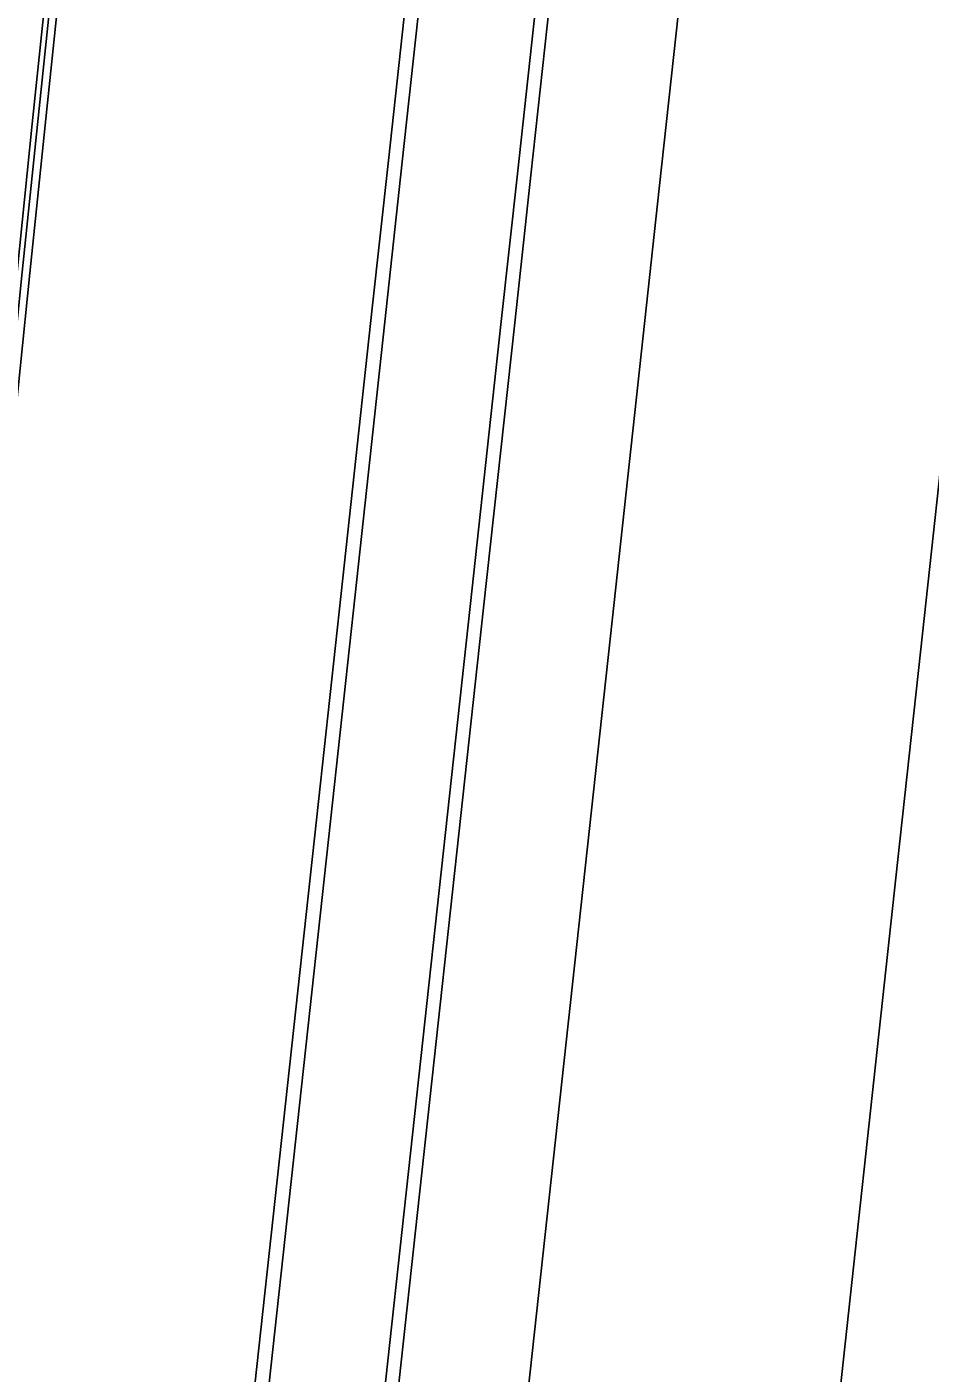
# Model space of a CAD drawing. Extents: x 1797478 to 1804836, y 246529 to 250952.
# Drawn here: x 1797771.5 to 1797806.5, y 248228.7 to 248280.8 of the extents above; entities that cross this region are included whole.
import ezdxf

# ---------------------------------------------------------------- set-up
doc = ezdxf.new("R2010")
doc.units = 0
for name, color, linetype in [('1', 7, 'Continuous'), ('DRAINAGE', 7, 'Continuous'), ('EDPV-LINE', 7, 'Continuous'), ('SHDR-UPAV', 7, 'Continuous')]:
    doc.layers.add(name, color=color, linetype=linetype)

msp = doc.modelspace()

# ---------------------------------------------------------------- linework, layer by layer
for points in [[(1797747.274, 248030.551), (1797749.512, 248053.169), (1797751.689, 248075.172), (1797751.974, 248078.048), (1797752.156, 248079.885), (1797754.436, 248102.926), (1797754.804, 248106.648), (1797756.897, 248127.805), (1797759.359, 248152.683), (1797760.847, 248167.72), (1797761.821, 248177.562), (1797764.282, 248202.44), (1797766.744, 248227.319), (1797769.212, 248252.196), (1797770.024, 248260.265), (1797771.151, 248271.339), (1797771.74, 248277.066), (1797774.34, 248301.929), (1797777.013, 248326.784), (1797779.758, 248351.632), (1797782.575, 248376.471), (1797785.464, 248401.302), (1797788.425, 248426.125), (1797791.459, 248450.939)], [(1797747.473, 248030.532), (1797749.711, 248053.149), (1797751.888, 248075.152), (1797752.173, 248078.028), (1797752.355, 248079.865), (1797754.635, 248102.906), (1797755.003, 248106.628), (1797757.096, 248127.785), (1797759.558, 248152.663), (1797761.046, 248167.7), (1797762.02, 248177.542), (1797764.481, 248202.42), (1797766.943, 248227.299), (1797769.411, 248252.176), (1797770.223, 248260.245), (1797771.35, 248271.319), (1797771.939, 248277.046), (1797774.539, 248301.908), (1797777.212, 248326.763), (1797779.956, 248351.61), (1797782.773, 248376.448), (1797785.662, 248401.279), (1797788.624, 248426.101), (1797791.657, 248450.914)], [(1797747.772, 248030.502), (1797750.01, 248053.12), (1797752.187, 248075.122), (1797752.471, 248077.998), (1797752.653, 248079.835), (1797754.933, 248102.877), (1797755.301, 248106.599), (1797757.395, 248127.755), (1797759.856, 248152.634), (1797761.344, 248167.67), (1797762.318, 248177.512), (1797764.78, 248202.391), (1797767.242, 248227.269), (1797769.709, 248252.146), (1797770.522, 248260.214), (1797771.649, 248271.288), (1797772.237, 248277.015), (1797774.837, 248301.876), (1797777.51, 248326.73), (1797780.254, 248351.576), (1797783.071, 248376.414), (1797785.96, 248401.244), (1797788.921, 248426.065), (1797791.955, 248450.877)], [(1797759.422, 248029.349), (1797761.66, 248051.967), (1797763.837, 248073.97), (1797764.122, 248076.846), (1797764.304, 248078.682), (1797766.584, 248101.724), (1797766.96, 248105.445), (1797769.265, 248126.581), (1797771.976, 248151.435), (1797773.615, 248166.456), (1797774.687, 248176.288), (1797777.398, 248201.142), (1797780.11, 248225.996), (1797782.819, 248250.833), (1797783.697, 248258.882), (1797784.902, 248269.931), (1797785.525, 248275.645), (1797788.231, 248300.456), (1797790.938, 248325.267), (1797793.644, 248350.077), (1797796.351, 248374.889), (1797799.057, 248399.701), (1797801.764, 248424.514), (1797804.472, 248449.328)], [(1797764.419, 248028.855), (1797766.657, 248051.473), (1797768.834, 248073.475), (1797769.118, 248076.351), (1797769.3, 248078.188), (1797771.58, 248101.23), (1797771.956, 248104.951), (1797774.262, 248126.086), (1797776.973, 248150.94), (1797778.611, 248165.962), (1797779.684, 248175.794), (1797782.395, 248200.648), (1797785.106, 248225.502), (1797787.815, 248250.332), (1797788.692, 248258.377), (1797789.896, 248269.419), (1797790.519, 248275.13), (1797793.224, 248299.927), (1797795.929, 248324.723), (1797798.634, 248349.519), (1797801.339, 248374.316), (1797804.044, 248399.113), (1797806.749, 248423.912), (1797809.454, 248448.712)], [(1797764.937, 248028.804), (1797767.175, 248051.421), (1797769.352, 248073.424), (1797769.637, 248076.3), (1797769.818, 248078.137), (1797772.098, 248101.178), (1797772.474, 248104.899), (1797774.78, 248126.035), (1797777.491, 248150.889), (1797779.13, 248165.911), (1797780.202, 248175.743), (1797782.913, 248200.597), (1797785.624, 248225.45), (1797788.333, 248250.28), (1797789.21, 248258.324), (1797790.415, 248269.366), (1797791.037, 248275.076), (1797793.742, 248299.872), (1797796.447, 248324.666), (1797799.151, 248349.461), (1797801.856, 248374.256), (1797804.561, 248399.052), (1797807.266, 248423.849), (1797809.971, 248448.648)], [(1797772.151, 248050.929), (1797774.328, 248072.932), (1797774.612, 248075.808), (1797774.794, 248077.644), (1797777.074, 248100.686), (1797777.45, 248104.407), (1797779.756, 248125.543), (1797782.467, 248150.397), (1797784.105, 248165.418), (1797785.178, 248175.25), (1797787.889, 248200.104), (1797790.6, 248224.958), (1797793.308, 248249.782), (1797794.185, 248257.821), (1797795.389, 248268.856), (1797796.011, 248274.564), (1797798.714, 248299.344), (1797801.417, 248324.125), (1797804.12, 248348.905), (1797806.823, 248373.685), (1797809.527, 248398.467), (1797812.23, 248423.25), (1797814.934, 248448.034)], [(1797772.151, 248050.929), (1797774.328, 248072.932), (1797774.612, 248075.808), (1797774.794, 248077.644), (1797777.074, 248100.686), (1797777.45, 248104.407), (1797779.756, 248125.543), (1797782.467, 248150.397), (1797784.105, 248165.418), (1797785.178, 248175.25), (1797787.889, 248200.104), (1797790.6, 248224.958), (1797793.308, 248249.782), (1797794.185, 248257.821), (1797795.389, 248268.856), (1797796.011, 248274.564), (1797798.714, 248299.344), (1797801.417, 248324.125), (1797804.12, 248348.905), (1797806.823, 248373.685), (1797809.527, 248398.467), (1797812.23, 248423.25), (1797814.934, 248448.034)], [(1797772.151, 248050.929), (1797774.328, 248072.932), (1797774.612, 248075.808), (1797774.794, 248077.644), (1797777.074, 248100.686), (1797777.45, 248104.407), (1797779.756, 248125.543), (1797782.467, 248150.397), (1797784.105, 248165.418), (1797785.178, 248175.25), (1797787.889, 248200.104), (1797790.6, 248224.958), (1797793.308, 248249.782), (1797794.185, 248257.821), (1797795.389, 248268.856), (1797796.011, 248274.564), (1797798.714, 248299.344), (1797801.417, 248324.125), (1797804.12, 248348.905), (1797806.823, 248373.685), (1797809.527, 248398.467), (1797812.23, 248423.25), (1797814.934, 248448.034)], [(1797772.151, 248050.929), (1797774.328, 248072.932), (1797774.612, 248075.808), (1797774.794, 248077.644), (1797777.074, 248100.686), (1797777.45, 248104.407), (1797779.756, 248125.543), (1797782.467, 248150.397), (1797784.105, 248165.418), (1797785.178, 248175.25), (1797787.889, 248200.104), (1797790.6, 248224.958), (1797793.308, 248249.782), (1797794.185, 248257.821), (1797795.389, 248268.856), (1797796.011, 248274.564), (1797798.714, 248299.344), (1797801.417, 248324.125), (1797804.12, 248348.905), (1797806.823, 248373.685), (1797809.527, 248398.467), (1797812.23, 248423.25), (1797814.934, 248448.034)], [(1797772.151, 248050.929), (1797774.328, 248072.932), (1797774.612, 248075.808), (1797774.794, 248077.644), (1797777.074, 248100.686), (1797777.45, 248104.407), (1797779.756, 248125.543), (1797782.467, 248150.397), (1797784.105, 248165.418), (1797785.178, 248175.25), (1797787.889, 248200.104), (1797790.6, 248224.958), (1797793.308, 248249.782), (1797794.185, 248257.821), (1797795.389, 248268.856), (1797796.011, 248274.564), (1797798.714, 248299.344), (1797801.417, 248324.125), (1797804.12, 248348.905), (1797806.823, 248373.685), (1797809.527, 248398.467), (1797812.23, 248423.25), (1797814.934, 248448.034)], [(1797784.092, 248049.747), (1797786.269, 248071.75), (1797786.554, 248074.626), (1797786.736, 248076.463), (1797789.016, 248099.504), (1797789.392, 248103.225), (1797791.698, 248124.361), (1797794.409, 248149.215), (1797796.048, 248164.237), (1797797.12, 248174.069), (1797799.831, 248198.923), (1797802.542, 248223.776), (1797805.249, 248248.586), (1797806.124, 248256.614), (1797807.326, 248267.634), (1797807.948, 248273.333), (1797810.647, 248298.079), (1797813.347, 248322.824), (1797816.046, 248347.57), (1797818.745, 248372.316), (1797821.445, 248397.063), (1797824.144, 248421.811), (1797826.844, 248446.56)], [(1797784.092, 248049.747), (1797786.269, 248071.75), (1797786.554, 248074.626), (1797786.736, 248076.463), (1797789.016, 248099.504), (1797789.392, 248103.225), (1797791.698, 248124.361), (1797794.409, 248149.215), (1797796.048, 248164.237), (1797797.12, 248174.069), (1797799.831, 248198.923), (1797802.542, 248223.776), (1797805.249, 248248.586), (1797806.124, 248256.614), (1797807.326, 248267.634), (1797807.948, 248273.333), (1797810.647, 248298.079), (1797813.347, 248322.824), (1797816.046, 248347.57), (1797818.745, 248372.316), (1797821.445, 248397.063), (1797824.144, 248421.811), (1797826.844, 248446.56)], [(1797784.092, 248049.747), (1797786.269, 248071.75), (1797786.554, 248074.626), (1797786.736, 248076.463), (1797789.016, 248099.504), (1797789.392, 248103.225), (1797791.698, 248124.361), (1797794.409, 248149.215), (1797796.048, 248164.237), (1797797.12, 248174.069), (1797799.831, 248198.923), (1797802.542, 248223.776), (1797805.249, 248248.586), (1797806.124, 248256.614), (1797807.326, 248267.634), (1797807.948, 248273.333), (1797810.647, 248298.079), (1797813.347, 248322.824), (1797816.046, 248347.57), (1797818.745, 248372.316), (1797821.445, 248397.063), (1797824.144, 248421.811), (1797826.844, 248446.56)], [(1797784.092, 248049.747), (1797786.269, 248071.75), (1797786.554, 248074.626), (1797786.736, 248076.463), (1797789.016, 248099.504), (1797789.392, 248103.225), (1797791.698, 248124.361), (1797794.409, 248149.215), (1797796.048, 248164.237), (1797797.12, 248174.069), (1797799.831, 248198.923), (1797802.542, 248223.776), (1797805.249, 248248.586), (1797806.124, 248256.614), (1797807.326, 248267.634), (1797807.948, 248273.333), (1797810.647, 248298.079), (1797813.347, 248322.824), (1797816.046, 248347.57), (1797818.745, 248372.316), (1797821.445, 248397.063), (1797824.144, 248421.811), (1797826.844, 248446.56)]]:
    msp.add_lwpolyline(points)
at = {"layer": '1'}
msp.add_lwpolyline([(1797784.092, 248049.747), (1797786.269, 248071.75), (1797786.554, 248074.626), (1797786.736, 248076.463), (1797789.016, 248099.504), (1797789.392, 248103.225), (1797791.698, 248124.361), (1797794.409, 248149.215), (1797796.048, 248164.237), (1797797.12, 248174.069), (1797799.831, 248198.923), (1797802.542, 248223.776), (1797805.249, 248248.586), (1797806.124, 248256.614), (1797807.326, 248267.634), (1797807.948, 248273.333), (1797810.647, 248298.079), (1797813.347, 248322.824), (1797816.046, 248347.57), (1797818.745, 248372.316), (1797821.445, 248397.063), (1797824.144, 248421.811), (1797826.844, 248446.56)], dxfattribs=at)
at = {"layer": 'DRAINAGE'}
msp.add_lwpolyline([(1797747.772, 248030.502), (1797750.01, 248053.12), (1797752.187, 248075.122), (1797752.471, 248077.998), (1797752.653, 248079.835), (1797754.933, 248102.877), (1797755.301, 248106.599), (1797757.395, 248127.755), (1797759.856, 248152.634), (1797761.344, 248167.67), (1797762.318, 248177.512), (1797764.78, 248202.391), (1797767.242, 248227.269), (1797769.709, 248252.146), (1797770.522, 248260.214), (1797771.649, 248271.288), (1797772.237, 248277.015), (1797774.837, 248301.876), (1797777.51, 248326.73), (1797780.254, 248351.576), (1797783.071, 248376.414), (1797785.96, 248401.244), (1797788.921, 248426.065), (1797791.955, 248450.877)], dxfattribs=at)
at = {"layer": 'EDPV-LINE'}
for points in [[(1797747.772, 248030.502), (1797750.01, 248053.12), (1797752.187, 248075.122), (1797752.471, 248077.998), (1797752.653, 248079.835), (1797754.933, 248102.877), (1797755.301, 248106.599), (1797757.395, 248127.755), (1797759.856, 248152.634), (1797761.344, 248167.67), (1797762.318, 248177.512), (1797764.78, 248202.391), (1797767.242, 248227.269), (1797769.709, 248252.146), (1797770.522, 248260.214), (1797771.649, 248271.288), (1797772.237, 248277.015), (1797774.837, 248301.876), (1797777.51, 248326.73), (1797780.254, 248351.576), (1797783.071, 248376.414), (1797785.96, 248401.244), (1797788.921, 248426.065), (1797791.955, 248450.877)], [(1797772.151, 248050.929), (1797774.328, 248072.932), (1797774.612, 248075.808), (1797774.794, 248077.644), (1797777.074, 248100.686), (1797777.45, 248104.407), (1797779.756, 248125.543), (1797782.467, 248150.397), (1797784.105, 248165.418), (1797785.178, 248175.25), (1797787.889, 248200.104), (1797790.6, 248224.958), (1797793.308, 248249.782), (1797794.185, 248257.821), (1797795.389, 248268.856), (1797796.011, 248274.564), (1797798.714, 248299.344), (1797801.417, 248324.125), (1797804.12, 248348.905), (1797806.823, 248373.685), (1797809.527, 248398.467), (1797812.23, 248423.25), (1797814.934, 248448.034)]]:
    msp.add_lwpolyline(points, dxfattribs=at)
at = {"layer": 'SHDR-UPAV'}
msp.add_lwpolyline([(1797759.961, 248029.296), (1797762.199, 248051.914), (1797764.376, 248073.916), (1797764.661, 248076.792), (1797764.843, 248078.629), (1797767.123, 248101.671), (1797767.499, 248105.392), (1797769.804, 248126.527), (1797772.515, 248151.381), (1797774.154, 248166.403), (1797775.226, 248176.235), (1797777.938, 248201.089), (1797780.649, 248225.943), (1797783.358, 248250.779), (1797784.236, 248258.827), (1797785.441, 248269.876), (1797786.064, 248275.589), (1797788.77, 248300.399), (1797791.476, 248325.208), (1797794.182, 248350.017), (1797796.889, 248374.827), (1797799.595, 248399.637), (1797802.302, 248424.449), (1797805.009, 248449.262)], dxfattribs=at)
msp.add_lwpolyline([(1797759.961, 248029.296), (1797762.199, 248051.914), (1797764.376, 248073.916), (1797764.661, 248076.792), (1797764.843, 248078.629), (1797767.123, 248101.671), (1797767.499, 248105.392), (1797769.804, 248126.527), (1797772.515, 248151.381), (1797774.154, 248166.403), (1797775.226, 248176.235), (1797777.938, 248201.089), (1797780.649, 248225.943), (1797783.358, 248250.779), (1797784.236, 248258.827), (1797785.441, 248269.876), (1797786.064, 248275.589), (1797788.77, 248300.399), (1797791.476, 248325.208), (1797794.182, 248350.017), (1797796.889, 248374.827), (1797799.595, 248399.637), (1797802.302, 248424.449), (1797805.009, 248449.262)], dxfattribs=at)

doc.saveas('drawing.dxf')
